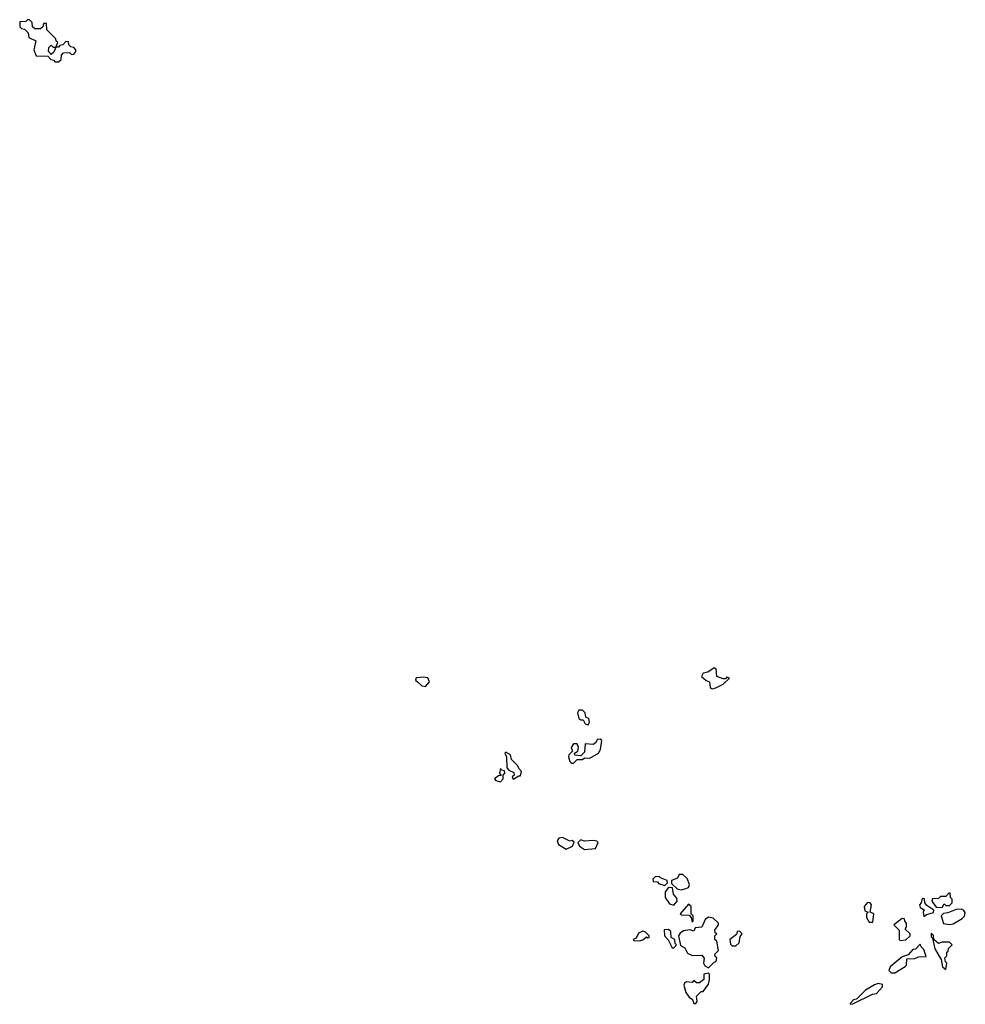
# Model space of a CAD drawing. Extents: x 1980017 to 2252640, y 74400 to 266395.
# Tile 334 of 388: x 2175562 to 2180742, y 213780 to 219170. Entities that reach past the tile are written whole.
import ezdxf

# ---------------------------------------------------------------- set-up
doc = ezdxf.new("R2010")
doc.units = 0

msp = doc.modelspace()

# ---------------------------------------------------------------- linework, layer by layer
at = {"layer": '0CON20XD'}
for points in [[(2175775, 218940), (2175788.3, 218951.7), (2175790, 218975), (2175801.7, 218988.3), (2175835, 218990), (2175845, 218980), (2175858.3, 218981.7), (2175870, 218995), (2175870, 219005), (2175858.3, 219018.3), (2175841.7, 219021.7), (2175831.7, 219031.7), (2175828.3, 219048.3), (2175815, 219050), (2175798.3, 219031.7), (2175781.7, 219028.3), (2175775, 219020), (2175760, 219020), (2175748.3, 218991.7), (2175735, 218980), (2175720, 218995), (2175721.7, 219018.3), (2175735, 219030), (2175745, 219020), (2175760, 219020), (2175770, 219045), (2175761.7, 219051.7), (2175760, 219065), (2175710, 219115), (2175708.3, 219148.3), (2175691.7, 219148.3), (2175688.3, 219131.7), (2175675, 219120), (2175645, 219120), (2175631.7, 219131.7), (2175630, 219155), (2175615, 219170), (2175605, 219170), (2175595, 219160), (2175561.7, 219158.3), (2175561.7, 219131.7), (2175571.7, 219121.7), (2175588.3, 219118.3), (2175608.3, 219098.3), (2175611.7, 219071.7), (2175650, 219055), (2175640, 219005), (2175651.7, 218971.7), (2175715, 218970), (2175731.7, 218951.7), (2175748.3, 218948.3), (2175755, 218940), (2175775, 218940)], [(2179355, 215506.7), (2179375, 215513.3), (2179415, 215533.3), (2179450, 215565), (2179435, 215570), (2179427.5, 215562.5), (2179415, 215562.5), (2179380, 215575), (2179377, 215617), (2179365, 215622.5), (2179331.7, 215598.3), (2179306.4, 215593.6), (2179296.7, 215575), (2179321.7, 215551.7), (2179340, 215545), (2179343.6, 215513.6), (2179355, 215506.7)], [(2177785, 215520), (2177806, 215545), (2177797.5, 215567.5), (2177775, 215571.2), (2177733.6, 215566.4), (2177730, 215555), (2177740, 215545), (2177765, 215523.8), (2177785, 215520)], [(2178675, 215310), (2178682.5, 215325), (2178680, 215345), (2178662.5, 215352.5), (2178658.8, 215375), (2178645, 215390), (2178625, 215390), (2178617.5, 215375), (2178624.2, 215344.2), (2178635, 215336.7), (2178647.5, 215337.5), (2178660, 215315), (2178675, 215310)], [(2178595, 215100), (2178615, 215120), (2178645, 215120), (2178655, 215130), (2178685, 215127.5), (2178732.5, 215155), (2178743.3, 215175), (2178750, 215225), (2178741.7, 215231.7), (2178725, 215230), (2178720, 215215), (2178705, 215202.5), (2178660, 215205), (2178655, 215160), (2178635, 215140), (2178603, 215143), (2178600, 215155), (2178620, 215165), (2178623.3, 215185), (2178616, 215206), (2178595, 215206.7), (2178583.3, 215185), (2178590, 215165), (2178570, 215145), (2178567.5, 215135), (2178575, 215110), (2178585, 215100), (2178595, 215100)], [(2178265, 215012.5), (2178295, 215030), (2178305, 215030), (2178310, 215055), (2178295, 215070), (2178290, 215085), (2178255, 215120), (2178250, 215145), (2178225, 215160), (2178220, 215155), (2178227.5, 215135), (2178230, 215075), (2178241.7, 215061.7), (2178268.3, 215048.3), (2178270, 215035), (2178260, 215025), (2178265, 215012.5)], [(2178195, 214997.5), (2178210, 215015), (2178210, 215035), (2178220, 215045), (2178218.3, 215058.3), (2178201.7, 215061.7), (2178195, 215070), (2178190, 215045), (2178198.3, 215031.7), (2178185, 215030), (2178162.5, 215015), (2178170, 215005), (2178195, 214997.5)], [(2178555, 214630), (2178590, 214645), (2178598.3, 214668.3), (2178587.5, 214677.5), (2178575, 214672.5), (2178535, 214693.8), (2178515, 214690), (2178506.2, 214675), (2178514, 214654), (2178555, 214630)], [(2178655, 214627.5), (2178715, 214632.5), (2178730, 214665), (2178722.5, 214672.5), (2178705, 214676.7), (2178655, 214672.5), (2178635, 214680), (2178620, 214665), (2178627.5, 214645), (2178655, 214627.5)], [(2179095, 214430), (2179110, 214445), (2179108.3, 214458.3), (2179071.7, 214471.7), (2179065, 214480), (2179043, 214477), (2179030, 214465), (2179031.7, 214451.7), (2179055, 214450), (2179061.7, 214441.7), (2179095, 214430)], [(2179185, 214407.5), (2179205, 214412.5), (2179225, 214420), (2179230, 214435), (2179218.3, 214468.3), (2179195, 214490), (2179175, 214490), (2179165, 214470), (2179131.7, 214458.3), (2179131.7, 214441.7), (2179163, 214413), (2179185, 214407.5)], [(2179145, 214322.5), (2179162.5, 214345), (2179161.7, 214361.7), (2179143, 214383), (2179138.3, 214418.3), (2179115, 214420), (2179097.5, 214395), (2179097.5, 214365), (2179120.7, 214330.7), (2179145, 214322.5)], [(2180615, 214310), (2180625, 214330), (2180635, 214320), (2180655, 214320), (2180670, 214335), (2180670, 214355), (2180660, 214365), (2180658.3, 214388.3), (2180651.7, 214388.3), (2180635, 214370), (2180605, 214370), (2180595, 214360), (2180561.7, 214358.3), (2180557.5, 214345), (2180581.7, 214311.7), (2180615, 214310)], [(2179245, 214230), (2179250, 214235), (2179250, 214265), (2179240, 214275), (2179240, 214315), (2179225, 214327.5), (2179180, 214275), (2179185, 214270), (2179228.3, 214268.3), (2179240, 214255), (2179245, 214230)], [(2180235, 214230), (2180240, 214275), (2180220, 214285), (2180227.5, 214325), (2180220, 214335), (2180205, 214337.5), (2180187.5, 214315), (2180191.7, 214291.7), (2180210, 214285), (2180200, 214275), (2180200, 214255), (2180215, 214230), (2180235, 214230)], [(2180515, 214260), (2180528.3, 214271.7), (2180567, 214283), (2180570, 214295), (2180531.7, 214321.7), (2180520, 214335), (2180518.3, 214358.3), (2180505, 214360), (2180500, 214335), (2180490, 214325), (2180495, 214310), (2180517, 214297), (2180510, 214285), (2180515, 214260)], [(2179335, 213980), (2179365, 214010), (2179377.5, 214015), (2179380, 214035), (2179371.7, 214041.7), (2179370, 214055), (2179390, 214075), (2179380, 214125), (2179370, 214135), (2179370, 214155), (2179380, 214165), (2179371.7, 214171.7), (2179370, 214185), (2179390, 214215), (2179390, 214225), (2179360.7, 214250.7), (2179335, 214257.5), (2179315.9, 214244.1), (2179298.3, 214201.7), (2179261.7, 214198.3), (2179255, 214180), (2179235, 214187.5), (2179198.3, 214181.7), (2179180, 214170), (2179170, 214155), (2179181.7, 214101.7), (2179205, 214090), (2179220.7, 214060.7), (2179245, 214047.5), (2179298.3, 214048.3), (2179311.7, 214031.7), (2179307.5, 214005), (2179315, 213990), (2179335, 213980)], [(2180655, 214216.7), (2180675, 214221.2), (2180725, 214250), (2180736.9, 214263.1), (2180741.7, 214281.7), (2180734.1, 214294.1), (2180720.7, 214300.7), (2180690.7, 214299.3), (2180645, 214280), (2180623, 214277), (2180610, 214265), (2180621.7, 214221.7), (2180655, 214216.7)], [(2180385, 214130), (2180415, 214132.5), (2180440, 214155), (2180440, 214165), (2180411.7, 214191.7), (2180420, 214205), (2180420, 214225), (2180410, 214235), (2180408.3, 214248.3), (2180395, 214250), (2180350, 214215), (2180380, 214185), (2180380, 214135), (2180385, 214130)], [(2178955, 214127.5), (2178975, 214132.5), (2178995, 214150), (2179003, 214143), (2179010, 214145), (2179010, 214155), (2178990, 214175), (2178975, 214180), (2178950.7, 214169.3), (2178938.3, 214141.7), (2178922.5, 214135), (2178925, 214130), (2178955, 214127.5)], [(2179145, 214090), (2179160, 214105), (2179152.5, 214112.5), (2179150, 214135), (2179130, 214145), (2179128.3, 214178.3), (2179115, 214190), (2179091.7, 214188.3), (2179093.3, 214155), (2179113.6, 214133.6), (2179135, 214090), (2179145, 214090)], [(2179485, 214100), (2179503.6, 214116.4), (2179508.3, 214151.7), (2179520, 214165), (2179505, 214180), (2179491.7, 214178.3), (2179488.3, 214161.7), (2179452.5, 214135), (2179455, 214110), (2179465, 214100), (2179485, 214100)], [(2180635, 213970), (2180640, 214005), (2180633, 214013), (2180630, 214035), (2180640, 214045), (2180640, 214065), (2180648.3, 214071.7), (2180650, 214085), (2180670, 214105), (2180655, 214120), (2180615, 214120), (2180595, 214112.5), (2180570, 214135), (2180567, 214157), (2180555, 214170), (2180555, 214150), (2180562.5, 214142.5), (2180575, 214083.3), (2180610, 214025), (2180616.7, 213985), (2180635, 213970)], [(2180355, 213952.5), (2180413, 213987), (2180420, 213995), (2180421.7, 214028.3), (2180465, 214030), (2180485, 214040), (2180527.5, 214042.5), (2180515, 214080), (2180500, 214095), (2180495, 214110), (2180468.3, 214081.7), (2180455, 214080), (2180428.3, 214051.7), (2180395, 214040), (2180330, 213985), (2180322.5, 213965), (2180335, 213952.5), (2180355, 213952.5)], [(2179265, 213783.8), (2179272.5, 213795), (2179270, 213825), (2179295, 213850), (2179305, 213850), (2179335, 213890), (2179340, 213915), (2179340, 213945), (2179335, 213950), (2179310, 213945), (2179310, 213915), (2179285, 213897.5), (2179268.3, 213898.3), (2179255, 213910), (2179245, 213900), (2179215, 213902.5), (2179202.5, 213895), (2179200, 213885), (2179210.8, 213845), (2179228.8, 213818.8), (2179246.7, 213806.7), (2179254.1, 213784.1), (2179265, 213783.8)], [(2180110, 213780), (2180125, 213782.5), (2180234, 213836), (2180255, 213840), (2180287.5, 213875), (2180288.3, 213888.3), (2180265, 213893.3), (2180245, 213886.7), (2180195, 213856.7), (2180145, 213807.5), (2180130, 213805), (2180110, 213785), (2180110, 213780)]]:
    msp.add_lwpolyline(points, dxfattribs=at)

doc.saveas('drawing.dxf')
